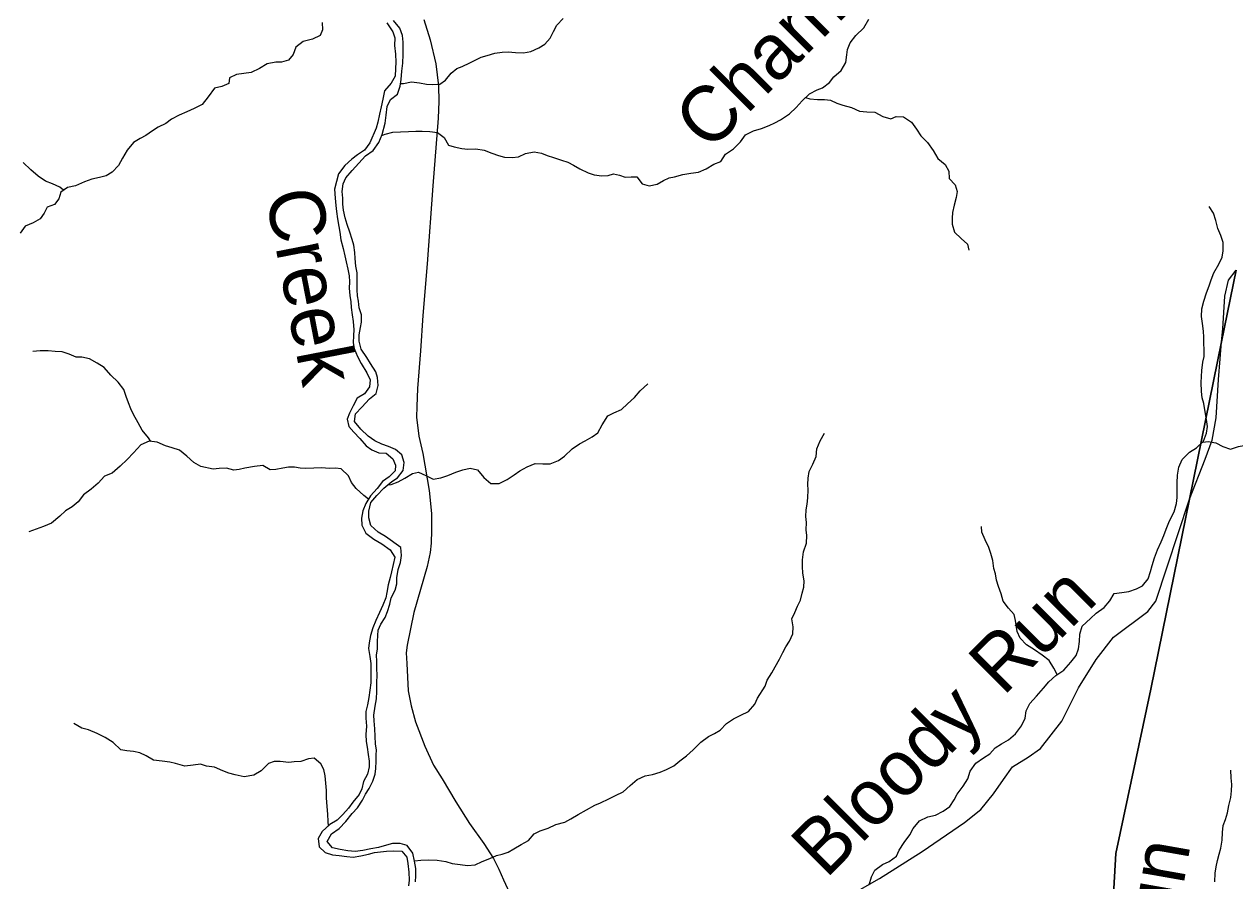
# Model space of a CAD drawing. Extents: x 1624196 to 2029251, y 146837 to 440034.
# Drawn here: x 1766716 to 1777616, y 317686 to 325395 of the extents above; entities that cross this region are included whole.
import ezdxf

# ---------------------------------------------------------------- set-up
doc = ezdxf.new("R2010")
doc.units = 0
for name, color, linetype in [('GM_X_Minor_River', 7, 'Continuous'), ('GM_X_Minor_River_Text', 7, 'Continuous'), ('GM_X_State_Route', 7, 'Continuous'), ('GM_X_Township', 7, 'Continuous')]:
    doc.layers.add(name, color=color, linetype=linetype)

msp = doc.modelspace()

# ---------------------------------------------------------------- linework, layer by layer
at = {"layer": 'GM_X_Minor_River'}
for points in [[(1769400, 325412), (1769401, 325345), (1769381, 325293), (1769312, 325260), (1769228, 325239), (1769163, 325190), (1769138, 325124), (1769097, 325072), (1769033, 325053), (1768983, 325053), (1768905, 325040), (1768836, 324997), (1768759, 324962), (1768627, 324943), (1768566, 324912), (1768560, 324862), (1768497, 324834), (1768431, 324821), (1768374, 324743), (1768319, 324674), (1768248, 324637), (1768180, 324607), (1768113, 324578), (1768044, 324541), (1767992, 324503), (1767923, 324468), (1767871, 324436), (1767810, 324395), (1767760, 324367), (1767699, 324332), (1767642, 324262), (1767601, 324189), (1767566, 324123), (1767509, 324063), (1767455, 324030), (1767393, 324015), (1767324, 324001), (1767258, 323976), (1767177, 323941), (1767105, 323924), (1767046, 323882), (1767027, 323824), (1766989, 323772), (1766924, 323749), (1766896, 323693), (1766861, 323642), (1766796, 323606), (1766726, 323577), (1766679, 323513)], [(1769980, 325409), (1770035, 325328), (1770052, 325273), (1770051, 325203), (1770059, 325127), (1770062, 325054), (1770059, 324996), (1770056, 324928), (1770019, 324864), (1769960, 324795), (1769946, 324721), (1769931, 324651), (1769916, 324585), (1769899, 324515), (1769886, 324460), (1769829, 324329), (1769780, 324263), (1769717, 324220), (1769667, 324180), (1769604, 324123), (1769545, 324049), (1769528, 323979), (1769509, 323909), (1769516, 323829), (1769523, 323764), (1769527, 323710), (1769536, 323642), (1769549, 323575), (1769557, 323523), (1769566, 323453), (1769587, 323376), (1769602, 323310), (1769616, 323257), (1769631, 323191), (1769642, 323131), (1769644, 323075), (1769643, 323020), (1769648, 322952), (1769657, 322896), (1769661, 322844), (1769670, 322779), (1769679, 322719), (1769685, 322643), (1769680, 322592), (1769677, 322526), (1769687, 322476), (1769718, 322405), (1769749, 322341), (1769802, 322258), (1769830, 322193), (1769825, 322131), (1769780, 322067), (1769715, 322028), (1769677, 321960), (1769644, 321894), (1769625, 321840), (1769638, 321774), (1769684, 321723), (1769737, 321666), (1769795, 321600), (1769846, 321565), (1769910, 321538), (1769976, 321533), (1770034, 321484), (1770059, 321426), (1770055, 321376), (1770002, 321322), (1769941, 321279), (1769894, 321215), (1769834, 321150), (1769793, 321082), (1769764, 321016), (1769753, 320950), (1769756, 320886), (1769791, 320815), (1769863, 320760), (1769937, 320717), (1770012, 320664), (1770052, 320597), (1770039, 320531), (1770022, 320465)], [(1769968, 320783), (1769904, 320822), (1769836, 320883), (1769819, 320953), (1769818, 321013), (1769837, 321091), (1769890, 321153), (1769955, 321220), (1770026, 321278), (1770076, 321313), (1770129, 321379), (1770136, 321451), (1770117, 321519), (1770059, 321568), (1769995, 321593), (1769937, 321616), (1769873, 321645), (1769814, 321688), (1769746, 321751), (1769691, 321820), (1769698, 321888), (1769757, 321949), (1769826, 322023), (1769886, 322072), (1769903, 322144), (1769898, 322216), (1769883, 322267), (1769835, 322340), (1769800, 322394), (1769749, 322469), (1769732, 322542), (1769732, 322598), (1769745, 322664), (1769754, 322714), (1769752, 322778), (1769733, 322843), (1769726, 322901), (1769718, 322951), (1769715, 323003), (1769713, 323054), (1769714, 323104), (1769713, 323156), (1769701, 323216), (1769696, 323285), (1769693, 323339), (1769684, 323407), (1769670, 323458), (1769649, 323524), (1769624, 323593), (1769606, 323651), (1769591, 323721), (1769586, 323776), (1769584, 323830), (1769579, 323890), (1769588, 323960), (1769612, 324012), (1769669, 324080), (1769730, 324145), (1769789, 324211), (1769858, 324258), (1769909, 324332), (1769940, 324404), (1769965, 324504), (1769976, 324576), (1769983, 324656), (1770014, 324718), (1770078, 324767), (1770101, 324837), (1770110, 324897), (1770115, 324974), (1770126, 325044), (1770127, 325122), (1770129, 325172), (1770128, 325234), (1770123, 325293), (1770099, 325361), (1770040, 325430)], [(1769936, 324395), (1769966, 324407), (1770034, 324423), (1770105, 324428), (1770175, 324431), (1770243, 324434), (1770299, 324434), (1770367, 324429), (1770437, 324422), (1770497, 324375), (1770536, 324308), (1770588, 324292), (1770656, 324277), (1770710, 324270), (1770783, 324273), (1770857, 324262), (1770926, 324235), (1770988, 324213), (1771042, 324198), (1771111, 324197), (1771167, 324202), (1771231, 324232), (1771308, 324247), (1771374, 324236), (1771426, 324213), (1771483, 324195), (1771553, 324172), (1771611, 324155), (1771663, 324126), (1771719, 324094), (1771793, 324059), (1771847, 324040), (1771917, 324031), (1771973, 324034), (1772023, 324050), (1772075, 324037), (1772127, 324018), (1772181, 324022), (1772231, 324021), (1772281, 323960), (1772343, 323940), (1772415, 323957), (1772472, 323990), (1772522, 324014), (1772572, 324023), (1772647, 324042), (1772719, 324054), (1772787, 324063), (1772856, 324094), (1772925, 324137), (1772989, 324159), (1773030, 324225), (1773103, 324274), (1773164, 324337), (1773210, 324401), (1773283, 324436), (1773355, 324458), (1773424, 324485), (1773474, 324508), (1773527, 324536), (1773608, 324589), (1773667, 324646), (1773721, 324706), (1773786, 324770), (1773855, 324805), (1773905, 324824), (1773966, 324870), (1774007, 324921), (1774073, 324979), (1774114, 325051), (1774123, 325119), (1774130, 325169), (1774153, 325229), (1774204, 325294), (1774276, 325362), (1774320, 325440)], [(1770105, 324861), (1770132, 324863), (1770204, 324878), (1770274, 324867), (1770338, 324855), (1770388, 324852), (1770459, 324857), (1770509, 324891), (1770560, 324956), (1770611, 324998), (1770661, 325015), (1770729, 325047), (1770782, 325076), (1770832, 325098), (1770885, 325113), (1770953, 325134), (1771019, 325143), (1771074, 325147), (1771140, 325140), (1771212, 325139), (1771278, 325150), (1771351, 325182), (1771405, 325217), (1771452, 325271), (1771483, 325331), (1771513, 325386), (1771570, 325448)], [(1773751, 324735), (1773790, 324725), (1773858, 324718), (1773922, 324718), (1773976, 324711), (1774032, 324684), (1774088, 324666), (1774164, 324645), (1774236, 324612), (1774302, 324607), (1774374, 324604), (1774448, 324565), (1774518, 324544), (1774568, 324564), (1774634, 324563), (1774706, 324514), (1774751, 324451), (1774788, 324390), (1774850, 324331), (1774899, 324259), (1774941, 324188), (1775008, 324133), (1775041, 324074), (1775043, 324006), (1775098, 323949), (1775115, 323889), (1775107, 323835), (1775090, 323767), (1775073, 323701), (1775071, 323650), (1775072, 323594), (1775091, 323522), (1775151, 323465), (1775210, 323414), (1775220, 323362)], [(1767071, 323900), (1767037, 323930), (1766971, 323959), (1766907, 323984), (1766843, 324029), (1766776, 324086), (1766706, 324151)], [(1775895, 319419), (1775942, 319476), (1776005, 319533), (1776078, 319582), (1776141, 319652), (1776189, 319713), (1776208, 319773), (1776217, 319838), (1776220, 319904), (1776241, 319976), (1776316, 320047), (1776368, 320093), (1776439, 320144), (1776490, 320206), (1776531, 320271), (1776599, 320281), (1776663, 320288), (1776732, 320313), (1776786, 320339), (1776837, 320404), (1776856, 320470), (1776873, 320524), (1776894, 320592), (1776921, 320664), (1776953, 320736), (1776978, 320792), (1776999, 320850), (1777028, 320924), (1777069, 321006), (1777090, 321080), (1777098, 321134), (1777097, 321190), (1777096, 321268), (1777101, 321336), (1777112, 321408), (1777141, 321476), (1777208, 321542), (1777270, 321583), (1777335, 321641), (1777360, 321713), (1777369, 321775), (1777361, 321837), (1777348, 321907), (1777337, 321980), (1777322, 322032), (1777316, 322090), (1777313, 322169), (1777316, 322223), (1777320, 322279), (1777329, 322353), (1777340, 322405), (1777341, 322467), (1777337, 322520), (1777336, 322580), (1777335, 322630), (1777327, 322680), (1777316, 322763), (1777319, 322833), (1777338, 322903), (1777361, 322977), (1777384, 323039), (1777404, 323093), (1777427, 323157), (1777472, 323235), (1777503, 323298), (1777512, 323356), (1777512, 323429), (1777491, 323493), (1777464, 323556), (1777445, 323628), (1777423, 323693), (1777386, 323753)], [(1767856, 321639), (1767834, 321673), (1767779, 321742), (1767742, 321807), (1767700, 321881), (1767677, 321932), (1767656, 321988), (1767634, 322043), (1767613, 322107), (1767563, 322172), (1767496, 322235), (1767437, 322306), (1767373, 322345), (1767305, 322382), (1767235, 322399), (1767185, 322399), (1767121, 322424), (1767059, 322447), (1766995, 322450), (1766931, 322455), (1766859, 322455), (1766795, 322448)], [(1769991, 321250), (1770020, 321252), (1770082, 321277), (1770144, 321308), (1770213, 321352), (1770265, 321363), (1770333, 321332), (1770399, 321299), (1770467, 321311), (1770531, 321334), (1770602, 321363), (1770666, 321384), (1770733, 321400), (1770797, 321383), (1770854, 321314), (1770918, 321261), (1770992, 321262), (1771064, 321297), (1771127, 321339), (1771178, 321374), (1771246, 321410), (1771317, 321441), (1771385, 321438), (1771453, 321439), (1771526, 321469), (1771582, 321508), (1771651, 321574), (1771716, 321619), (1771766, 321644), (1771831, 321680), (1771882, 321717), (1771920, 321789), (1771972, 321869), (1772026, 321898), (1772093, 321926), (1772149, 321979), (1772210, 322035), (1772263, 322094), (1772330, 322158)], [(1769816, 321121), (1769773, 321154), (1769706, 321215), (1769664, 321270), (1769637, 321330), (1769570, 321394), (1769518, 321398), (1769461, 321397), (1769397, 321402), (1769325, 321398), (1769251, 321395), (1769201, 321400), (1769151, 321407), (1769097, 321407), (1769044, 321400), (1768982, 321388), (1768932, 321385), (1768866, 321422), (1768790, 321413), (1768703, 321400), (1768653, 321386), (1768603, 321381), (1768539, 321398), (1768473, 321397), (1768419, 321391), (1768307, 321413), (1768243, 321451), (1768181, 321506), (1768116, 321561), (1768048, 321582), (1767988, 321601), (1767914, 321632), (1767840, 321641), (1767767, 321610), (1767700, 321538), (1767642, 321477), (1767579, 321417), (1767508, 321354), (1767439, 321327), (1767382, 321265), (1767320, 321210), (1767249, 321158), (1767202, 321095), (1767147, 321051), (1767089, 321016), (1767038, 320968), (1766963, 320905), (1766891, 320874), (1766824, 320850), (1766758, 320825)], [(1773387, 319438), (1773406, 319490), (1773448, 319557), (1773477, 319611), (1773518, 319681), (1773547, 319739), (1773573, 319791), (1773608, 319842), (1773637, 319908), (1773640, 319970), (1773629, 320043), (1773655, 320101), (1773678, 320157), (1773705, 320211), (1773722, 320273), (1773736, 320327), (1773739, 320385), (1773726, 320453), (1773724, 320513), (1773725, 320574), (1773734, 320646), (1773761, 320724), (1773762, 320792), (1773758, 320844), (1773761, 320910), (1773754, 320963), (1773756, 321023), (1773765, 321075), (1773772, 321131), (1773775, 321203), (1773773, 321253), (1773776, 321308), (1773783, 321370), (1773817, 321436), (1773846, 321505), (1773853, 321574), (1773884, 321645), (1773921, 321713)], [(1777327, 321633), (1777377, 321638), (1777445, 321627), (1777509, 321594), (1777577, 321571), (1777649, 321593), (1777730, 321610), (1777808, 321603), (1777880, 321586), (1777950, 321587), (1778004, 321586), (1778062, 321576), (1778130, 321557), (1778204, 321560), (1778261, 321579), (1778315, 321573), (1778383, 321556)], [(1769892, 319469), (1769893, 319537), (1769891, 319595), (1769892, 319660), (1769889, 319720), (1769896, 319770), (1769898, 319838), (1769901, 319892), (1769904, 319942), (1769928, 319994), (1769965, 320056), (1769988, 320108), (1770009, 320174), (1770021, 320232), (1770056, 320300), (1770071, 320358), (1770072, 320412), (1770084, 320486), (1770103, 320550), (1770112, 320614), (1770107, 320685), (1769968, 320783)], [(1776016, 319541), (1775988, 319599), (1775946, 319668), (1775881, 319717), (1775813, 319764), (1775741, 319809), (1775684, 319868), (1775657, 319929), (1775640, 320027), (1775628, 320083), (1775577, 320138), (1775531, 320201), (1775512, 320269), (1775489, 320334), (1775470, 320392), (1775460, 320447), (1775447, 320497), (1775436, 320569), (1775418, 320630), (1775401, 320684), (1775367, 320753), (1775338, 320823), (1775335, 320874)], [(1770022, 320465), (1770011, 320415), (1769993, 320349), (1769982, 320281), (1769973, 320231), (1769946, 320167), (1769915, 320099), (1769881, 320027), (1769854, 319961), (1769833, 319893), (1769822, 319827), (1769817, 319775), (1769827, 319705), (1769838, 319642), (1769837, 319467)], [(1770238, 317677), (1770242, 317731), (1770241, 317795), (1770229, 317863), (1770214, 317935), (1770164, 318002), (1770101, 318020), (1770031, 318021), (1769958, 318001), (1769906, 317986), (1769836, 317974), (1769766, 317957), (1769696, 317948), (1769630, 317954), (1769562, 317967), (1769493, 317983), (1769445, 318038), (1769484, 318108), (1769552, 318155), (1769612, 318219), (1769669, 318290), (1769717, 318342), (1769762, 318410), (1769790, 318464), (1769821, 318515), (1769855, 318581), (1769876, 318645), (1769882, 318695), (1769885, 318761), (1769885, 318815), (1769888, 318865), (1769880, 318916), (1769877, 318986), (1769873, 319054), (1769868, 319126), (1769864, 319176), (1769877, 319256), (1769888, 319324), (1769890, 319388), (1769892, 319469)], [(1769837, 319467), (1769818, 319334), (1769806, 319270), (1769791, 319208), (1769791, 319150), (1769799, 319078), (1769792, 319003), (1769794, 318939)], [(1770229, 317864), (1770287, 317871), (1770355, 317874), (1770435, 317871), (1770513, 317859), (1770569, 317840), (1770641, 317832), (1770707, 317823), (1770777, 317828), (1770841, 317860), (1770909, 317885), (1770969, 317913), (1771021, 317925), (1771073, 317942), (1771126, 317972), (1771192, 318011), (1771256, 318049), (1771309, 318109), (1771363, 318134), (1771435, 318158), (1771503, 318191), (1771584, 318214), (1771638, 318242), (1771704, 318282), (1771778, 318323), (1771853, 318367), (1771905, 318388), (1771979, 318422), (1772039, 318453), (1772108, 318487), (1772172, 318542), (1772236, 318598), (1772307, 318629), (1772373, 318643), (1772443, 318664), (1772499, 318686), (1772565, 318719), (1772618, 318765), (1772678, 318809), (1772740, 318864), (1772809, 318934), (1772877, 318985), (1772932, 319011), (1772982, 319040), (1773038, 319102), (1773101, 319144), (1773169, 319177), (1773237, 319209), (1773296, 319276), (1773318, 319328), (1773387, 319438)], [(1774324, 317649), (1774344, 317721), (1774375, 317781), (1774445, 317832), (1774503, 317858), (1774570, 317908), (1774594, 317960), (1774639, 318031), (1774689, 318099), (1774720, 318157), (1774776, 318226), (1774852, 318262), (1774920, 318275), (1774991, 318313), (1775051, 318354), (1775088, 318414), (1775116, 318466), (1775169, 318536), (1775213, 318604), (1775232, 318673), (1775284, 318743), (1775353, 318793), (1775409, 318828), (1775459, 318882), (1775516, 318918), (1775578, 318955), (1775642, 319009), (1775695, 319080), (1775727, 319150), (1775738, 319216), (1775771, 319282), (1775829, 319346), (1775895, 319419)], [(1769457, 318181), (1769452, 318219), (1769451, 318286), (1769445, 318354), (1769438, 318432), (1769438, 318498), (1769433, 318564), (1769425, 318631), (1769414, 318687), (1769388, 318739), (1769328, 318788), (1769276, 318782), (1769206, 318760), (1769148, 318755), (1769098, 318751), (1769022, 318760), (1768968, 318758), (1768915, 318740), (1768849, 318674), (1768783, 318635), (1768696, 318621), (1768616, 318640), (1768560, 318654), (1768505, 318675), (1768429, 318709), (1768357, 318718), (1768303, 318734), (1768239, 318725), (1768162, 318717), (1768080, 318742), (1768027, 318754), (1767960, 318762), (1767880, 318771), (1767813, 318811), (1767757, 318836), (1767701, 318848), (1767641, 318855), (1767585, 318865), (1767517, 318930), (1767445, 318976), (1767374, 319011), (1767294, 319045), (1767234, 319060), (1767162, 319100)], [(1769794, 318939), (1769803, 318887), (1769813, 318821), (1769821, 318761), (1769822, 318710), (1769806, 318646), (1769771, 318578), (1769757, 318514), (1769732, 318462), (1769674, 318392), (1769635, 318339), (1769585, 318283), (1769533, 318231), (1769468, 318191), (1769400, 318129), (1769363, 318065), (1769371, 317991), (1769425, 317939), (1769493, 317918), (1769551, 317912), (1769621, 317905), (1769679, 317899), (1769747, 317909), (1769815, 317926), (1769869, 317940), (1769925, 317946), (1769979, 317953), (1770043, 317955), (1770115, 317952), (1770161, 317898), (1770171, 317840), (1770180, 317763), (1770182, 317691), (1770177, 317641)], [(1777436, 317676), (1777439, 317754), (1777449, 317810), (1777460, 317868), (1777474, 317924), (1777489, 317978), (1777501, 318052), (1777504, 318120), (1777511, 318184), (1777531, 318238), (1777549, 318298), (1777562, 318362), (1777581, 318436), (1777585, 318496), (1777588, 318552), (1777584, 318612), (1777579, 318682)]]:
    msp.add_lwpolyline(points, dxfattribs=at)
at = {"layer": 'GM_X_State_Route'}
for points in [[(1770314, 325439), (1770372, 325256), (1770423, 325040), (1770445, 324842), (1770448, 324699), (1770443, 324551), (1770394, 323940), (1770343, 323238), (1770304, 322774), (1770283, 322455), (1770258, 322117), (1770252, 321955), (1770249, 321858), (1770269, 321687), (1770304, 321532), (1770363, 321197), (1770384, 320992), (1770382, 320841), (1770379, 320725), (1770370, 320640), (1770343, 320515), (1770223, 320101), (1770164, 319807), (1770155, 319737), (1770160, 319640), (1770172, 319395), (1770201, 319260), (1770239, 319117), (1770324, 318897), (1770402, 318727), (1770479, 318602), (1770602, 318395), (1770726, 318200), (1770854, 318021), (1770941, 317887), (1770990, 317791), (1771033, 317693), (1771126, 317493)], [(1774244, 317607), (1774417, 317706), (1774800, 317950), (1775183, 318209), (1775328, 318328), (1775442, 318467), (1775533, 318598), (1775613, 318710), (1775754, 318797), (1775867, 318876), (1776059, 319122), (1776208, 319423), (1776368, 319677), (1776525, 319879), (1776833, 320108), (1776904, 320202), (1777208, 321120), (1777350, 321479), (1777411, 321651), (1777447, 321851), (1777468, 322196), (1777484, 322382), (1777497, 322536), (1777507, 322653), (1777526, 322948), (1777560, 323092), (1777629, 323180)]]:
    msp.add_lwpolyline(points, dxfattribs=at)
at = {"layer": 'GM_X_Township'}
for points in [[(1777629, 323180), (1777497, 322536), (1777208, 321120), (1776860, 319411), (1776544, 317931), (1775889, 306460), (1775883, 306354), (1773964, 300978)], [(1773964, 300978), (1775883, 306354), (1775889, 306460), (1776544, 317931), (1776860, 319411), (1777208, 321120), (1777497, 322536), (1777629, 323180)]]:
    msp.add_lwpolyline(points, dxfattribs=at)

# ---------------------------------------------------------------- texts
at = {"layer": 'GM_X_Minor_River_Text'}
for s, height, rotation, p in [('Chambers', 500, 45.0057, (1772883, 324237)), ('Creek', 500.1, 280.9995, (1768885, 323870)), ('Run', 500, 45.0052, (1775532, 319340)), ('Bloody', 500, 45.0059, (1773935, 317698)), ('Run', 500, 80.0017, (1777005, 316800))]:
    msp.add_text(s, height=height, rotation=rotation, dxfattribs=at).set_placement(p)

doc.saveas('drawing.dxf')
